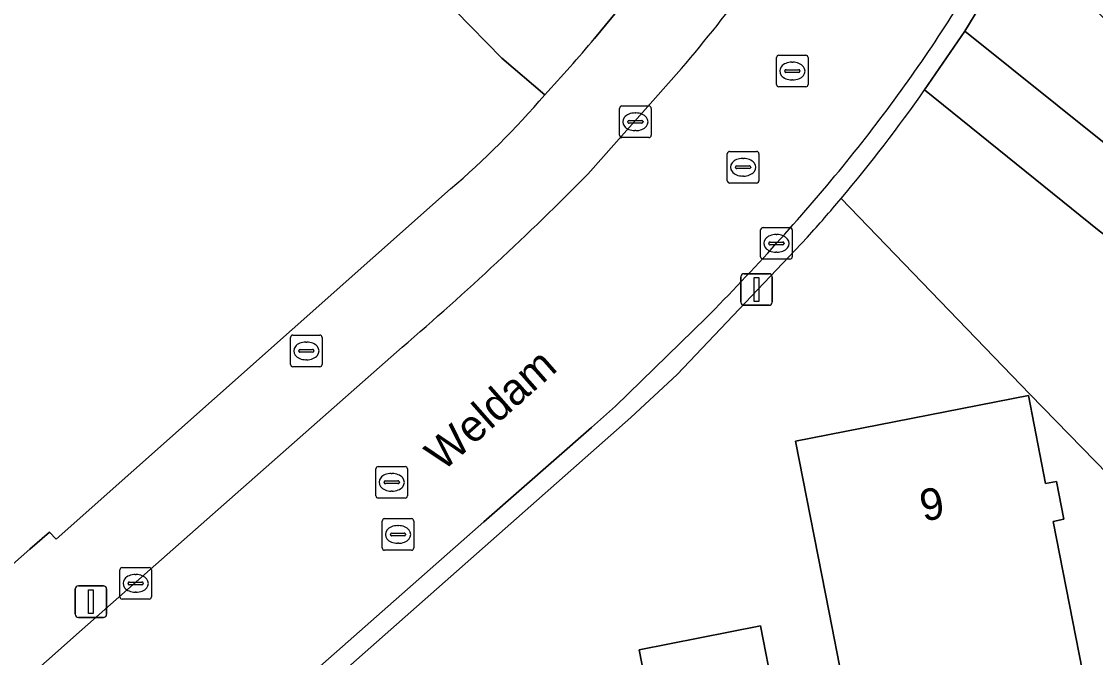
# Model space of a CAD drawing. Extents: x 157648 to 158502, y 379212 to 380938.
# Drawn here: x 158278.51 to 158312.51, y 380414.54 to 380434.67 of the extents above; entities that cross this region are included whole.
import ezdxf

# ---------------------------------------------------------------- set-up
doc = ezdxf.new("R2010")
doc.units = 0
for name, color, linetype in [('IMGEO_Brandkraan', 7, 'Continuous'), ('IMGEO_Erf', 7, 'Continuous'), ('IMGEO_Groenvoorziening', 7, 'Continuous'), ('IMGEO_Hek', 7, 'Continuous'), ('IMGEO_Kolk', 7, 'Continuous'), ('IMGEO_Lichtmast', 7, 'Continuous'), ('IMGEO_Openbare_ruimte_label', 7, 'Continuous'), ('IMGEO_Pand', 7, 'Continuous'), ('IMGEO_Pand_nummerreeks', 7, 'Continuous'), ('IMGEO_Rijbaan_lokaal_open', 7, 'Continuous'), ('IMGEO_Rioolput', 7, 'Continuous'), ('IMGEO_Voetpad_open', 7, 'Continuous')]:
    doc.layers.add(name, color=color, linetype=linetype)

msp = doc.modelspace()

# ---------------------------------------------------------------- linework, layer by layer
at = {"layer": 'IMGEO_Brandkraan'}
for p, q in [((158287.102, 380424.746), (158287.954, 380424.746)), ((158287.027, 380423.82), (158287.027, 380424.672)), ((158287.515, 380424.526), (158287.54, 380424.526)), ((158288.028, 380424.672), (158288.028, 380423.82)), ((158287.286, 380424.24), (158287.286, 380424.252)), ((158287.724, 380424.203), (158287.326, 380424.203)), ((158287.329, 380424.289), (158287.727, 380424.289)), ((158287.77, 380424.252), (158287.77, 380424.24)), ((158287.954, 380423.746), (158287.102, 380423.746)), ((158287.538, 380423.966), (158287.513, 380423.966))]:
    msp.add_line(p, q, dxfattribs=at)
for points in [[(158287.102, 380424.746), (158287.954, 380424.746)], [(158287.027, 380423.82), (158287.027, 380424.672)], [(158288.028, 380424.672), (158288.028, 380423.82)], [(158287.954, 380423.746), (158287.102, 380423.746)]]:
    msp.add_lwpolyline(points, dxfattribs=at)
for centre, radius, start, end in [((158287.104, 380424.67), 0.0765, 91.552, 178.448), ((158287.104, 380424.67), 0.0765, 91.552, 178.448), ((158287.952, 380424.67), 0.0765, 1.552, 88.448), ((158287.952, 380424.67), 0.0765, 1.552, 88.448), ((158287.326, 380424.249), 0.0403, 85.8775, 175.7526), ((158287.323, 380424.239), 0.0366, 178.938, 274.7102), ((158287.727, 380424.246), 0.043, 264.8664, 352.4533), ((158287.731, 380424.251), 0.0386, 1.7309, 96.639), ((158287.104, 380423.822), 0.0765, 181.552, 268.448), ((158287.104, 380423.822), 0.0765, 181.552, 268.448), ((158287.952, 380423.822), 0.0765, 271.552, 358.448), ((158287.952, 380423.822), 0.0765, 271.552, 358.448)]:
    msp.add_arc(centre, radius, start, end, dxfattribs=at)
for centre, major_axis, ratio, start_param, end_param in [((158287.514, 380424.246), (-0.387, 0.002), 0.722429, 4.712389, 7.853982), ((158287.539, 380424.246), (-0.39, 0.002), 0.717154, 1.570796, 4.712389)]:
    msp.add_ellipse(centre, major_axis=major_axis, ratio=ratio, start_param=start_param, end_param=end_param, dxfattribs=at)
at = {"layer": 'IMGEO_Erf'}
for points in [[(158295.076, 380432.348), (158293.72, 380433.506), (158292.249, 380435.007), (158290.942, 380436.654), (158289.815, 380438.428), (158288.879, 380440.31), (158288.146, 380442.279), (158287.622, 380444.315), (158287.402, 380445.849), (158286.736, 380448.807), (158285.765, 380451.68), (158284.499, 380454.435), (158282.951, 380457.043), (158281.14, 380459.474), (158279.084, 380461.703), (158276.807, 380463.705), (158276.529, 380463.435), (158212.706, 380401.465), (158233.333, 380377.826), (158268.406, 380408.809), (158275.266, 380414.885)], [(158275.266, 380414.885), (158278.773, 380417.976), (158279.393, 380418.507), (158279.605, 380418.293), (158292.091, 380429.371)], [(158351.3, 380398.128), (158343.969, 380403.817), (158341.306, 380405.688), (158338.609, 380407.197), (158335.694, 380408.448), (158332.663, 380409.388), (158329.863, 380409.959), (158327.482, 380410.413), (158325.161, 380411.114), (158322.926, 380412.053), (158320.801, 380413.221), (158318.811, 380414.605), (158316.619, 380416.538), (158310.437, 380422.881), (158304.456, 380429.067)], [(158303.395, 380427.849), (158299.264, 380423.498), (158297.805, 380422.134), (158244.872, 380375.418), (158248.079, 380358.837), (158251.546, 380359.517), (158252.849, 380352.869), (158253.674, 380353.03), (158254.438, 380349.135), (158250.145, 380348.294), (158250.171, 380348.164), (158254.751, 380324.966), (158263.142, 380326.599), (158263.218, 380326.206), (158298.234, 380333.084)]]:
    msp.add_lwpolyline(points, dxfattribs=at)
msp.add_lwpolyline([(158298.062, 380414.79), (158301.909, 380415.544), (158302.323, 380413.435), (158304.491, 380413.86), (158304.077, 380415.969), (158303.015, 380421.388), (158310.387, 380422.833), (158310.933, 380420.046), (158311.278, 380420.114), (158311.515, 380418.917), (158311.168, 380418.849), (158312.402, 380412.549), (158305.813, 380411.258), (158306.671, 380406.882), (158299.873, 380405.55)], close=True, dxfattribs=at)
for centre, radius, start, end in [((158273.975, 380450.521), 27.848, 310.582, 319.2642), ((158267.626, 380460.079), 48.148, 317.9797, 319.902)]:
    msp.add_arc(centre, radius, start, end, dxfattribs=at)
at = {"layer": 'IMGEO_Groenvoorziening'}
for points in [[(158279.013, 380469.39), (158274.753, 380465.203), (158276.529, 380463.435), (158276.807, 380463.705), (158279.084, 380461.703), (158281.14, 380459.474), (158282.951, 380457.043), (158284.499, 380454.435), (158285.765, 380451.68), (158286.736, 380448.807), (158287.402, 380445.849), (158287.622, 380444.315), (158288.146, 380442.279), (158288.879, 380440.31), (158289.815, 380438.428), (158290.942, 380436.654), (158292.249, 380435.007), (158293.72, 380433.506), (158295.076, 380432.348)], [(158296.656, 380434.134), (158298.998, 380436.979), (158295.46, 380442.322)], [(158304.456, 380429.067), (158310.437, 380422.881), (158316.619, 380416.538), (158318.811, 380414.605), (158320.801, 380413.221), (158322.926, 380412.053), (158326.36, 380418.099), (158324.707, 380419.171), (158316.89, 380424.86), (158312.629, 380428.051), (158307.103, 380432.507)]]:
    msp.add_lwpolyline(points, dxfattribs=at)
msp.add_lwpolyline([(158329.956, 380421.512), (158325.031, 380424.307), (158320.425, 380427.602), (158316.188, 380431.36), (158314.722, 380432.862), (158310.18, 380437.339), (158308.372, 380434.366), (158312.786, 380430.83), (158322.968, 380423.019), (158327.969, 380419.573), (158333.381, 380416.238), (158336.593, 380414.558), (158347.291, 380408.545), (158354.764, 380403.614), (158356.951, 380407.019), (158349.677, 380412.232), (158344.183, 380415.454), (158338.382, 380418.084), (158338.355, 380418.094), (158338.078, 380417.482), (158334.696, 380419.012), (158334.859, 380419.373)], close=True, dxfattribs=at)
for centre, radius, start, end in [((158256.3, 380468.244), 52.84, 317.2092, 319.7951), ((158267.074, 380460.57), 48.886, 319.8781, 324.967)]:
    msp.add_arc(centre, radius, start, end, dxfattribs=at)
at = {"layer": 'IMGEO_Hek'}
msp.add_lwpolyline([(158279.605, 380418.293), (158292.091, 380429.371)], dxfattribs=at)
for centre, radius, start, end in [((158256.3, 380468.244), 52.84, 317.2092, 319.7951), ((158273.978, 380450.518), 27.844, 310.5814, 319.2648)]:
    msp.add_arc(centre, radius, start, end, dxfattribs=at)
at = {"layer": 'IMGEO_Kolk'}
for p, q in [((158297.445, 380431.071), (158297.445, 380431.923)), ((158297.52, 380431.997), (158298.372, 380431.997)), ((158298.446, 380431.923), (158298.446, 380431.071)), ((158297.704, 380431.491), (158297.704, 380431.503)), ((158297.747, 380431.54), (158298.145, 380431.54)), ((158297.933, 380431.777), (158297.958, 380431.777)), ((158298.188, 380431.503), (158298.188, 380431.491)), ((158298.142, 380431.454), (158297.744, 380431.454)), ((158297.956, 380431.217), (158297.931, 380431.217)), ((158298.372, 380430.997), (158297.52, 380430.997)), ((158301.986, 380428.149), (158302.838, 380428.149)), ((158301.911, 380427.223), (158301.911, 380428.075)), ((158302.399, 380427.929), (158302.424, 380427.929)), ((158302.912, 380428.075), (158302.912, 380427.223)), ((158302.17, 380427.643), (158302.17, 380427.655)), ((158302.608, 380427.606), (158302.21, 380427.606)), ((158302.213, 380427.692), (158302.611, 380427.692)), ((158302.654, 380427.655), (158302.654, 380427.643)), ((158302.838, 380427.149), (158301.986, 380427.149)), ((158302.422, 380427.369), (158302.397, 380427.369)), ((158281.624, 380416.463), (158281.624, 380417.315)), ((158281.699, 380417.389), (158282.551, 380417.389)), ((158282.625, 380417.315), (158282.625, 380416.463)), ((158281.883, 380416.883), (158281.883, 380416.895)), ((158281.926, 380416.932), (158282.324, 380416.932)), ((158282.112, 380417.169), (158282.137, 380417.169)), ((158282.367, 380416.895), (158282.367, 380416.883)), ((158282.321, 380416.846), (158281.923, 380416.846)), ((158282.135, 380416.609), (158282.11, 380416.609)), ((158282.551, 380416.389), (158281.699, 380416.389))]:
    msp.add_line(p, q, dxfattribs=at)
for points in [[(158297.445, 380431.071), (158297.445, 380431.923)], [(158297.52, 380431.997), (158298.372, 380431.997)], [(158298.446, 380431.923), (158298.446, 380431.071)], [(158298.372, 380430.997), (158297.52, 380430.997)], [(158301.986, 380428.149), (158302.838, 380428.149)], [(158301.911, 380427.223), (158301.911, 380428.075)], [(158302.912, 380428.075), (158302.912, 380427.223)], [(158302.838, 380427.149), (158301.986, 380427.149)], [(158281.624, 380416.463), (158281.624, 380417.315)], [(158281.699, 380417.389), (158282.551, 380417.389)], [(158282.625, 380417.315), (158282.625, 380416.463)], [(158282.551, 380416.389), (158281.699, 380416.389)]]:
    msp.add_lwpolyline(points, dxfattribs=at)
for centre, radius, start, end in [((158297.522, 380431.921), 0.0765, 91.552, 178.448), ((158297.522, 380431.921), 0.0765, 91.552, 178.448), ((158298.37, 380431.921), 0.0765, 1.552, 88.448), ((158298.37, 380431.921), 0.0765, 1.552, 88.448), ((158297.744, 380431.5), 0.0403, 85.8775, 175.7526), ((158297.741, 380431.49), 0.0366, 178.938, 274.7102), ((158298.145, 380431.497), 0.043, 264.8664, 352.4533), ((158298.149, 380431.502), 0.0386, 1.7309, 96.639), ((158297.522, 380431.073), 0.0765, 181.552, 268.448), ((158297.522, 380431.073), 0.0765, 181.552, 268.448), ((158298.37, 380431.073), 0.0765, 271.552, 358.448), ((158298.37, 380431.073), 0.0765, 271.552, 358.448), ((158301.988, 380428.073), 0.0765, 91.552, 178.448), ((158301.988, 380428.073), 0.0765, 91.552, 178.448), ((158302.836, 380428.073), 0.0765, 1.552, 88.448), ((158302.836, 380428.073), 0.0765, 1.552, 88.448), ((158302.21, 380427.652), 0.0403, 85.8775, 175.7526), ((158302.207, 380427.642), 0.0366, 178.938, 274.7102), ((158302.611, 380427.649), 0.043, 264.8664, 352.4533), ((158302.615, 380427.654), 0.0386, 1.7309, 96.639), ((158301.988, 380427.225), 0.0765, 181.552, 268.448), ((158301.988, 380427.225), 0.0765, 181.552, 268.448), ((158302.836, 380427.225), 0.0765, 271.552, 358.448), ((158302.836, 380427.225), 0.0765, 271.552, 358.448), ((158281.701, 380417.313), 0.0765, 91.552, 178.448), ((158281.701, 380417.313), 0.0765, 91.552, 178.448), ((158282.549, 380417.313), 0.0765, 1.552, 88.448), ((158282.549, 380417.313), 0.0765, 1.552, 88.448), ((158281.923, 380416.892), 0.0403, 85.8775, 175.7526), ((158281.92, 380416.882), 0.0366, 178.938, 274.7102), ((158282.324, 380416.889), 0.043, 264.8664, 352.4533), ((158282.328, 380416.894), 0.0386, 1.7309, 96.639), ((158281.701, 380416.465), 0.0765, 181.552, 268.448), ((158281.701, 380416.465), 0.0765, 181.552, 268.448), ((158282.549, 380416.465), 0.0765, 271.552, 358.448), ((158282.549, 380416.465), 0.0765, 271.552, 358.448)]:
    msp.add_arc(centre, radius, start, end, dxfattribs=at)
for centre, major_axis, ratio, start_param, end_param in [((158297.932, 380431.497), (-0.387, 0.002), 0.722429, 4.712389, 7.853982), ((158297.957, 380431.497), (-0.39, 0.002), 0.717154, 1.570796, 4.712389), ((158302.398, 380427.649), (-0.387, 0.002), 0.722429, 4.712389, 7.853982), ((158302.423, 380427.649), (-0.39, 0.002), 0.717154, 1.570796, 4.712389), ((158282.111, 380416.889), (-0.387, 0.002), 0.722429, 4.712389, 7.853982), ((158282.136, 380416.889), (-0.39, 0.002), 0.717154, 1.570796, 4.712389)]:
    msp.add_ellipse(centre, major_axis=major_axis, ratio=ratio, start_param=start_param, end_param=end_param, dxfattribs=at)
at = {"layer": 'IMGEO_Lichtmast'}
for p, q in [((158301.288, 380425.79), (158301.288, 380426.59)), ((158301.288, 380426.59), (158301.288, 380425.79)), ((158301.388, 380426.69), (158302.178, 380426.69)), ((158302.178, 380426.69), (158301.388, 380426.69)), ((158302.278, 380426.59), (158302.278, 380425.79)), ((158302.278, 380425.79), (158302.278, 380426.59)), ((158302.178, 380425.69), (158301.388, 380425.69)), ((158301.388, 380425.69), (158302.178, 380425.69)), ((158280.214, 380415.912), (158280.214, 380416.712)), ((158280.214, 380416.712), (158280.214, 380415.912)), ((158280.314, 380416.812), (158281.104, 380416.812)), ((158281.104, 380416.812), (158280.314, 380416.812)), ((158281.204, 380416.712), (158281.204, 380415.912)), ((158281.204, 380415.912), (158281.204, 380416.712)), ((158281.104, 380415.812), (158280.314, 380415.812)), ((158280.314, 380415.812), (158281.104, 380415.812))]:
    msp.add_line(p, q, dxfattribs=at)
for points in [[(158301.708, 380426.565), (158301.858, 380426.565), (158301.858, 380425.815), (158301.708, 380425.815), (158301.708, 380426.565)], [(158280.634, 380416.687), (158280.784, 380416.687), (158280.784, 380415.937), (158280.634, 380415.937), (158280.634, 380416.687)]]:
    msp.add_lwpolyline(points, dxfattribs=at)
for centre, start, end in [((158301.388, 380426.59), 90, 180), ((158301.388, 380426.59), 90, 180), ((158302.178, 380426.59), 0, 90), ((158302.178, 380426.59), 360, 90), ((158301.388, 380425.79), 180, 270), ((158301.388, 380425.79), 180, 270), ((158302.178, 380425.79), 270, 0), ((158302.178, 380425.79), 270, 0), ((158280.314, 380416.712), 90, 180), ((158280.314, 380416.712), 90, 180), ((158281.104, 380416.712), 0, 90), ((158281.104, 380416.712), 360, 90), ((158280.314, 380415.912), 180, 270), ((158280.314, 380415.912), 180, 270), ((158281.104, 380415.912), 270, 0), ((158281.104, 380415.912), 270, 0)]:
    msp.add_arc(centre, 0.1, start, end, dxfattribs=at)
at = {"layer": 'IMGEO_Pand'}
msp.add_lwpolyline([(158304.077, 380415.969), (158304.491, 380413.86), (158302.323, 380413.435), (158301.909, 380415.544), (158298.062, 380414.79), (158299.873, 380405.55), (158306.671, 380406.882), (158305.813, 380411.258), (158312.402, 380412.549), (158311.168, 380418.849), (158311.515, 380418.917), (158311.278, 380420.114), (158310.933, 380420.046), (158310.387, 380422.833), (158303.015, 380421.388)], close=True, dxfattribs=at)
at = {"layer": 'IMGEO_Rijbaan_lokaal_open'}
for points in [[(158299.41, 380433.188), (158296.439, 380429.842)], [(158275.064, 380402.899), (158280.349, 380407.546), (158283.753, 380410.559), (158293.144, 380418.837), (158296.552, 380421.825), (158297.311, 380422.499), (158300.184, 380425.29)], [(158290.558, 380424.363), (158280.432, 380415.427), (158277.036, 380412.427)]]:
    msp.add_lwpolyline(points, dxfattribs=at)
for centre, radius, start, end in [((158260.34, 380466.486), 51.335, 319.56, 327.4229), ((158265.429, 380462.055), 50.494, 320.7318, 327.5715), ((158227.027, 380498.451), 97.598, 310.61331, 315.33329), ((158248.807, 380476.032), 72.211, 315.3561, 320.49312)]:
    msp.add_arc(centre, radius, start, end, dxfattribs=at)
at = {"layer": 'IMGEO_Rioolput'}
for p, q in [((158302.414, 380432.677), (158302.414, 380433.529)), ((158302.489, 380433.603), (158303.341, 380433.603)), ((158303.415, 380433.529), (158303.415, 380432.677)), ((158302.902, 380433.383), (158302.927, 380433.383)), ((158302.673, 380433.097), (158302.673, 380433.109)), ((158303.111, 380433.06), (158302.713, 380433.06)), ((158302.716, 380433.146), (158303.114, 380433.146)), ((158303.157, 380433.109), (158303.157, 380433.097)), ((158303.341, 380432.603), (158302.489, 380432.603)), ((158302.925, 380432.823), (158302.9, 380432.823)), ((158300.855, 380429.633), (158300.855, 380430.485)), ((158300.93, 380430.559), (158301.782, 380430.559)), ((158301.856, 380430.485), (158301.856, 380429.633)), ((158301.343, 380430.339), (158301.368, 380430.339)), ((158301.114, 380430.053), (158301.114, 380430.065)), ((158301.552, 380430.016), (158301.154, 380430.016)), ((158301.157, 380430.102), (158301.555, 380430.102)), ((158301.598, 380430.065), (158301.598, 380430.053)), ((158301.782, 380429.559), (158300.93, 380429.559)), ((158301.366, 380429.779), (158301.341, 380429.779)), ((158289.73, 380419.662), (158289.73, 380420.514)), ((158289.805, 380420.588), (158290.657, 380420.588)), ((158290.218, 380420.368), (158290.243, 380420.368)), ((158290.731, 380420.514), (158290.731, 380419.662)), ((158289.989, 380420.082), (158289.989, 380420.094)), ((158290.427, 380420.045), (158290.029, 380420.045)), ((158290.032, 380420.131), (158290.43, 380420.131)), ((158290.473, 380420.094), (158290.473, 380420.082)), ((158290.657, 380419.588), (158289.805, 380419.588)), ((158290.241, 380419.808), (158290.216, 380419.808)), ((158290.005, 380418.937), (158290.857, 380418.937)), ((158289.93, 380418.011), (158289.93, 380418.863)), ((158290.418, 380418.717), (158290.443, 380418.717)), ((158290.931, 380418.863), (158290.931, 380418.011)), ((158290.189, 380418.431), (158290.189, 380418.443)), ((158290.627, 380418.394), (158290.229, 380418.394)), ((158290.232, 380418.48), (158290.63, 380418.48)), ((158290.673, 380418.443), (158290.673, 380418.431)), ((158290.857, 380417.937), (158290.005, 380417.937)), ((158290.441, 380418.157), (158290.416, 380418.157))]:
    msp.add_line(p, q, dxfattribs=at)
for points in [[(158302.414, 380432.677), (158302.414, 380433.529)], [(158302.489, 380433.603), (158303.341, 380433.603)], [(158303.415, 380433.529), (158303.415, 380432.677)], [(158303.341, 380432.603), (158302.489, 380432.603)], [(158300.855, 380429.633), (158300.855, 380430.485)], [(158300.93, 380430.559), (158301.782, 380430.559)], [(158301.856, 380430.485), (158301.856, 380429.633)], [(158301.782, 380429.559), (158300.93, 380429.559)], [(158289.73, 380419.662), (158289.73, 380420.514)], [(158289.805, 380420.588), (158290.657, 380420.588)], [(158290.731, 380420.514), (158290.731, 380419.662)], [(158290.657, 380419.588), (158289.805, 380419.588)], [(158290.005, 380418.937), (158290.857, 380418.937)], [(158289.93, 380418.011), (158289.93, 380418.863)], [(158290.931, 380418.863), (158290.931, 380418.011)], [(158290.857, 380417.937), (158290.005, 380417.937)]]:
    msp.add_lwpolyline(points, dxfattribs=at)
for centre, radius, start, end in [((158302.491, 380433.527), 0.0765, 91.552, 178.448), ((158302.491, 380433.527), 0.0765, 91.552, 178.448), ((158303.339, 380433.527), 0.0765, 1.552, 88.448), ((158303.339, 380433.527), 0.0765, 1.552, 88.448), ((158302.713, 380433.106), 0.0403, 85.8775, 175.7526), ((158302.71, 380433.096), 0.0366, 178.938, 274.7102), ((158303.114, 380433.103), 0.043, 264.8664, 352.4533), ((158303.118, 380433.108), 0.0386, 1.7309, 96.639), ((158302.491, 380432.679), 0.0765, 181.552, 268.448), ((158302.491, 380432.679), 0.0765, 181.552, 268.448), ((158303.339, 380432.679), 0.0765, 271.552, 358.448), ((158303.339, 380432.679), 0.0765, 271.552, 358.448), ((158300.932, 380430.483), 0.0765, 91.552, 178.448), ((158300.932, 380430.483), 0.0765, 91.552, 178.448), ((158301.78, 380430.483), 0.0765, 1.552, 88.448), ((158301.78, 380430.483), 0.0765, 1.552, 88.448), ((158301.154, 380430.062), 0.0403, 85.8775, 175.7526), ((158301.151, 380430.052), 0.0366, 178.938, 274.7102), ((158301.555, 380430.059), 0.043, 264.8664, 352.4533), ((158301.559, 380430.064), 0.0386, 1.7309, 96.639), ((158300.932, 380429.635), 0.0765, 181.552, 268.448), ((158300.932, 380429.635), 0.0765, 181.552, 268.448), ((158301.78, 380429.635), 0.0765, 271.552, 358.448), ((158301.78, 380429.635), 0.0765, 271.552, 358.448), ((158289.807, 380420.512), 0.0765, 91.552, 178.448), ((158289.807, 380420.512), 0.0765, 91.552, 178.448), ((158290.655, 380420.512), 0.0765, 1.552, 88.448), ((158290.655, 380420.512), 0.0765, 1.552, 88.448), ((158290.029, 380420.091), 0.0403, 85.8775, 175.7526), ((158290.026, 380420.081), 0.0366, 178.938, 274.7102), ((158290.43, 380420.088), 0.043, 264.8664, 352.4533), ((158290.434, 380420.093), 0.0386, 1.7309, 96.639), ((158289.807, 380419.664), 0.0765, 181.552, 268.448), ((158289.807, 380419.664), 0.0765, 181.552, 268.448), ((158290.655, 380419.664), 0.0765, 271.552, 358.448), ((158290.655, 380419.664), 0.0765, 271.552, 358.448), ((158290.007, 380418.861), 0.0765, 91.552, 178.448), ((158290.007, 380418.861), 0.0765, 91.552, 178.448), ((158290.855, 380418.861), 0.0765, 1.552, 88.448), ((158290.855, 380418.861), 0.0765, 1.552, 88.448), ((158290.229, 380418.44), 0.0403, 85.8775, 175.7526), ((158290.226, 380418.43), 0.0366, 178.938, 274.7102), ((158290.63, 380418.437), 0.043, 264.8664, 352.4533), ((158290.634, 380418.442), 0.0386, 1.7309, 96.639), ((158290.007, 380418.013), 0.0765, 181.552, 268.448), ((158290.007, 380418.013), 0.0765, 181.552, 268.448), ((158290.855, 380418.013), 0.0765, 271.552, 358.448), ((158290.855, 380418.013), 0.0765, 271.552, 358.448)]:
    msp.add_arc(centre, radius, start, end, dxfattribs=at)
for centre, major_axis, ratio, start_param, end_param in [((158302.901, 380433.103), (-0.387, 0.002), 0.722429, 4.712389, 7.853982), ((158302.926, 380433.103), (-0.39, 0.002), 0.717154, 1.570796, 4.712389), ((158301.342, 380430.059), (-0.387, 0.002), 0.722429, 4.712389, 7.853982), ((158301.367, 380430.059), (-0.39, 0.002), 0.717154, 1.570796, 4.712389), ((158290.217, 380420.088), (-0.387, 0.002), 0.722429, 4.712389, 7.853982), ((158290.242, 380420.088), (-0.39, 0.002), 0.717154, 1.570796, 4.712389), ((158290.417, 380418.437), (-0.387, 0.002), 0.722429, 4.712389, 7.853982), ((158290.442, 380418.437), (-0.39, 0.002), 0.717154, 1.570796, 4.712389)]:
    msp.add_ellipse(centre, major_axis=major_axis, ratio=ratio, start_param=start_param, end_param=end_param, dxfattribs=at)
at = {"layer": 'IMGEO_Voetpad_open'}
for points in [[(158303.311, 380444.229), (158301.507, 380441.214), (158300.265, 380439.236), (158298.998, 380436.979), (158296.656, 380434.134)], [(158307.103, 380432.507), (158308.372, 380434.366), (158310.18, 380437.339), (158310.642, 380438.099)], [(158296.439, 380429.842), (158299.41, 380433.188)], [(158292.091, 380429.371), (158279.605, 380418.293), (158279.393, 380418.507), (158278.773, 380417.976), (158275.266, 380414.885), (158268.406, 380408.809), (158233.333, 380377.826), (158231.859, 380376.524), (158233.855, 380374.265), (158234.426, 380374.771), (158237.209, 380377.235), (158240.599, 380380.224), (158248.452, 380387.176), (158251.843, 380390.163), (158260.861, 380398.145), (158264.255, 380401.144)], [(158297.805, 380422.134), (158299.264, 380423.498), (158303.395, 380427.849)], [(158300.184, 380425.29), (158297.311, 380422.499), (158296.552, 380421.825), (158293.144, 380418.837), (158283.753, 380410.559), (158280.349, 380407.546), (158275.064, 380402.899), (158272.487, 380400.59), (158268.71, 380397.255), (158265.799, 380394.72), (158260.048, 380389.643), (158256.668, 380386.653), (158247.291, 380378.383), (158243.899, 380375.374), (158240.377, 380372.25), (158240.774, 380371.801), (158244.872, 380375.418), (158297.805, 380422.134)], [(158264.255, 380401.144), (158265.005, 380401.815), (158268.418, 380404.808), (158277.036, 380412.427), (158280.432, 380415.427), (158290.558, 380424.363)]]:
    msp.add_lwpolyline(points, dxfattribs=at)
msp.add_lwpolyline([(158333.381, 380416.238), (158327.969, 380419.573), (158322.968, 380423.019), (158312.786, 380430.83), (158308.372, 380434.366), (158307.103, 380432.507), (158312.629, 380428.051), (158316.89, 380424.86), (158324.707, 380419.171), (158326.36, 380418.099), (158333.586, 380413.617), (158335.522, 380412.563), (158340.857, 380409.749), (158343.103, 380408.449), (158346.078, 380406.727), (158353.642, 380401.727), (158354.764, 380403.614), (158347.291, 380408.545), (158336.593, 380414.558)], close=True, dxfattribs=at)
for centre, radius, start, end in [((158260.34, 380466.486), 51.335, 319.56, 327.4229), ((158265.429, 380462.055), 50.494, 320.7318, 327.5715), ((158256.3, 380468.244), 52.84, 317.2092, 319.7951), ((158273.975, 380450.521), 27.848, 310.582, 319.2642), ((158267.074, 380460.57), 48.886, 319.8781, 324.967), ((158227.027, 380498.451), 97.598, 310.61331, 315.33329), ((158248.807, 380476.032), 72.211, 315.3561, 320.49312), ((158267.626, 380460.079), 48.148, 317.9797, 319.902)]:
    msp.add_arc(centre, radius, start, end, dxfattribs=at)

# ---------------------------------------------------------------- texts
at = {"layer": 'IMGEO_Openbare_ruimte_label'}
msp.add_text('Weldam', height=1, rotation=41.3908, dxfattribs=at).set_placement((158291.846, 380420.407))
at = {"layer": 'IMGEO_Pand_nummerreeks'}
msp.add_text('9', height=1, rotation=11.0901, dxfattribs=at).set_placement((158307.062, 380418.84))

doc.saveas('drawing.dxf')
